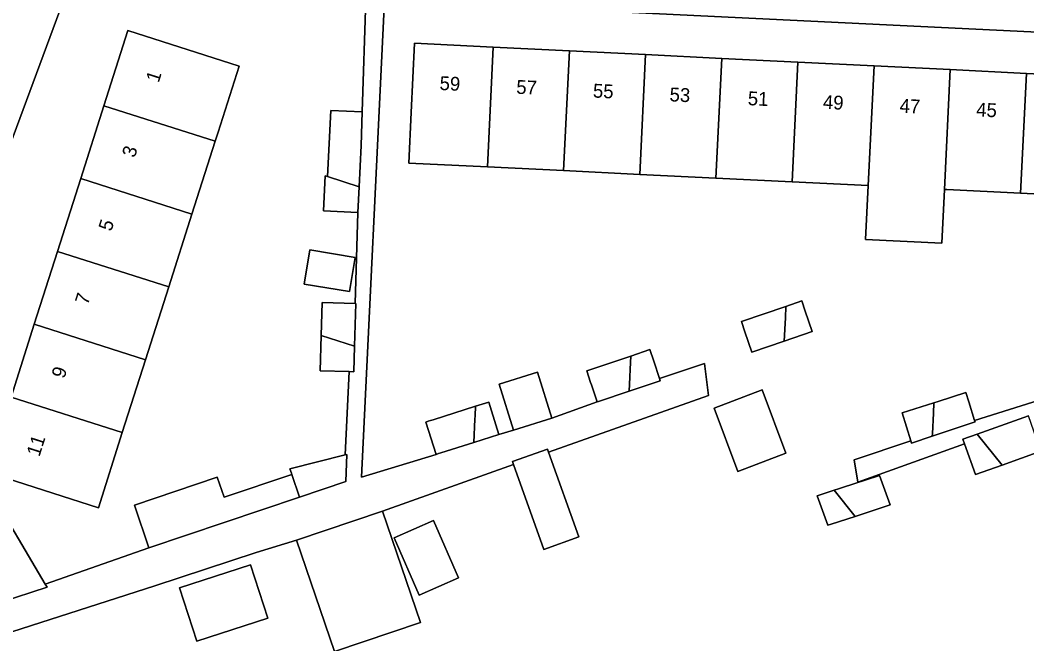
# Model space of a CAD drawing. Extents: x 163008 to 163854, y 382777 to 383982.
# Drawn here: x 163333 to 163405.8, y 383800.7 to 383845.8 of the extents above; entities that cross this region are included whole.
import ezdxf

# ---------------------------------------------------------------- set-up
doc = ezdxf.new("R2010")
doc.units = 0
for name, color, linetype in [('IMGEO_Erf', 7, 'Continuous'), ('IMGEO_Pand', 7, 'Continuous'), ('IMGEO_Pand_nummerreeks', 7, 'Continuous'), ('IMGEO_Voetpad_open', 7, 'Continuous')]:
    doc.layers.add(name, color=color, linetype=linetype)

msp = doc.modelspace()

# ---------------------------------------------------------------- linework, layer by layer
at = {"layer": 'IMGEO_Erf'}
for points in [[(163354.834, 383825.412), (163357.236, 383825.34), (163357.432, 383831.912), (163354.935, 383832.035), (163355.06, 383834.559), (163355.238, 383834.502), (163355.476, 383839.294), (163357.744, 383839.182), (163357.989, 383847.305), (163337.56, 383848.294), (163335.843, 383846.522), (163326.663, 383821.795), (163325.699, 383819.428), (163325.397, 383819.56)], [(163419.559, 383844.326), (163359.361, 383847.239), (163357.694, 383812.773), (163363.08, 383814.417), (163362.342, 383816.76), (163362.52, 383816.817), (163362.686, 383816.869), (163362.865, 383816.925), (163365.944, 383817.897), (163366.897, 383818.197), (163367.093, 383817.573), (163367.635, 383815.854), (163368.696, 383816.174), (163367.658, 383819.501), (163370.426, 383820.365), (163371.464, 383817.038), (163374.747, 383818.21), (163374.333, 383819.447), (163374.273, 383819.626), (163373.993, 383820.462), (163377.179, 383821.531), (163378.562, 383821.995), (163378.842, 383821.159), (163379.264, 383819.897), (163382.523, 383820.988), (163382.793, 383818.678), (163371.23, 383814.579), (163373.411, 383808.447), (163370.876, 383807.545), (163368.694, 383813.679), (163359.218, 383810.32), (163361.95, 383802.271), (163355.725, 383800.158), (163352.993, 383808.207), (163350.061, 383807.331), (163342.727, 383804.917), (163331.712, 383801.371)], [(163410.706, 383833.043), (163405.39, 383833.304), (163400.059, 383833.566), (163399.878, 383833.575), (163399.687, 383829.689), (163394.174, 383829.96), (163394.365, 383833.853), (163388.852, 383834.124), (163383.338, 383834.394), (163377.825, 383834.665), (163372.312, 383834.936), (163366.797, 383835.201), (163361.116, 383835.474), (163361.29, 383839.152), (163361.535, 383844.145), (163367.224, 383843.866), (163372.738, 383843.595), (163378.251, 383843.324), (163383.764, 383843.054), (163389.278, 383842.783), (163394.791, 383842.512), (163400.304, 383842.242), (163405.817, 383841.971), (163411.331, 383841.7)], [(163323.798, 383816.885), (163327.999, 383810.478), (163330.586, 383812.132), (163334.791, 383805.032), (163342.288, 383807.656), (163341.246, 383810.752), (163347.249, 383812.772), (163347.738, 383811.318), (163352.642, 383812.969), (163352.609, 383813.066), (163352.509, 383813.365), (163356.5, 383814.384), (163356.787, 383820.406), (163354.686, 383820.469), (163354.762, 383823.011), (163354.834, 383825.412)], [(163406.868, 383814.651), (163404.053, 383813.643), (163402.132, 383812.955), (163401.335, 383815.181), (163393.618, 383812.417), (163393.35, 383814.015), (163397.453, 383815.391), (163396.808, 383817.427), (163399.12, 383818.157), (163399.416, 383818.251), (163401.426, 383818.886), (163401.638, 383818.215), (163402.061, 383816.879), (163408.801, 383818.986)]]:
    msp.add_lwpolyline(points, dxfattribs=at)
for points in [[(163340.375, 383815.998), (163338.64, 383810.564), (163335.349, 383811.614), (163330.588, 383813.134), (163332.322, 383818.568), (163334.003, 383823.833), (163335.684, 383829.1), (163337.365, 383834.366), (163339.046, 383839.632), (163340.78, 383845.064), (163348.831, 383842.493), (163347.311, 383837.73), (163347.098, 383837.062), (163345.417, 383831.797), (163343.736, 383826.531), (163342.055, 383821.264)], [(163353.958, 383829.209), (163357.222, 383828.665), (163356.81, 383826.189), (163353.546, 383826.733)], [(163385.944, 383821.803), (163385.434, 383823.293), (163385.185, 383824.02), (163388.41, 383825.123), (163389.556, 383825.515), (163389.805, 383824.788), (163390.314, 383823.297), (163388.286, 383822.604)], [(163383.203, 383817.774), (163386.683, 383819.08), (163388.402, 383814.5), (163384.922, 383813.194)], [(163393.408, 383809.94), (163391.678, 383809.381), (163391.447, 383809.307), (163390.67, 383811.433), (163391.888, 383811.827), (163392.207, 383811.93), (163392.421, 383811.999), (163395.17, 383812.887), (163395.946, 383810.761)], [(163360.046, 383808.392), (163362.903, 383809.638), (163364.716, 383805.483), (163361.859, 383804.236)], [(163350.899, 383802.577), (163345.764, 383800.906), (163344.507, 383804.771), (163349.642, 383806.441)]]:
    msp.add_lwpolyline(points, close=True, dxfattribs=at)
at = {"layer": 'IMGEO_Pand'}
for points in [[(163339.046, 383839.632), (163347.098, 383837.062), (163347.311, 383837.73), (163348.831, 383842.493), (163340.78, 383845.064)], [(163367.224, 383843.866), (163361.535, 383844.145), (163361.29, 383839.152), (163361.116, 383835.474), (163366.797, 383835.201)], [(163372.738, 383843.595), (163367.224, 383843.866), (163366.797, 383835.201), (163372.312, 383834.936)], [(163377.825, 383834.665), (163378.251, 383843.324), (163372.738, 383843.595), (163372.312, 383834.936)], [(163383.764, 383843.054), (163378.251, 383843.324), (163377.825, 383834.665), (163383.338, 383834.394)], [(163383.764, 383843.054), (163383.338, 383834.394), (163388.852, 383834.124), (163389.278, 383842.783)], [(163394.791, 383842.512), (163389.278, 383842.783), (163388.852, 383834.124), (163394.365, 383833.853)], [(163400.304, 383842.242), (163394.791, 383842.512), (163394.365, 383833.853), (163394.174, 383829.96), (163399.687, 383829.689), (163399.878, 383833.575)], [(163400.304, 383842.242), (163399.878, 383833.575), (163400.059, 383833.566), (163405.39, 383833.304), (163405.817, 383841.971)], [(163411.331, 383841.7), (163405.817, 383841.971), (163405.39, 383833.304), (163410.706, 383833.043), (163410.905, 383833.033)], [(163345.417, 383831.797), (163347.098, 383837.062), (163339.046, 383839.632), (163337.365, 383834.366)], [(163357.671, 383836.757), (163357.744, 383839.182), (163355.476, 383839.294), (163355.238, 383834.502), (163357.524, 383833.773)], [(163335.684, 383829.1), (163343.736, 383826.531), (163345.417, 383831.797), (163337.365, 383834.366)], [(163357.524, 383833.773), (163355.238, 383834.502), (163355.06, 383834.559), (163354.935, 383832.035), (163357.432, 383831.912)], [(163335.684, 383829.1), (163334.003, 383823.833), (163342.055, 383821.264), (163343.736, 383826.531)], [(163353.958, 383829.209), (163353.546, 383826.733), (163356.81, 383826.189), (163357.222, 383828.665)], [(163357.271, 383825.339), (163357.236, 383825.34), (163354.834, 383825.412), (163354.762, 383823.011), (163357.177, 383822.24)], [(163388.41, 383825.123), (163388.369, 383824.297), (163388.349, 383823.887), (163388.286, 383822.604), (163390.314, 383823.297), (163389.805, 383824.788), (163389.556, 383825.515)], [(163388.41, 383825.123), (163385.185, 383824.02), (163385.434, 383823.293), (163385.944, 383821.803), (163388.286, 383822.604), (163388.349, 383823.887), (163388.369, 383824.297)], [(163340.375, 383815.998), (163342.055, 383821.264), (163334.003, 383823.833), (163332.322, 383818.568)], [(163357.177, 383822.24), (163354.762, 383823.011), (163354.686, 383820.469), (163356.787, 383820.406), (163357.121, 383820.396)], [(163379.264, 383819.897), (163378.842, 383821.159), (163378.562, 383821.995), (163377.179, 383821.531), (163377.132, 383820.585), (163377.103, 383819.994), (163377.053, 383818.983), (163379.316, 383819.742)], [(163377.179, 383821.531), (163373.993, 383820.462), (163374.273, 383819.626), (163374.333, 383819.447), (163374.747, 383818.21), (163374.844, 383818.242), (163377.053, 383818.983), (163377.103, 383819.994), (163377.132, 383820.585)], [(163367.658, 383819.501), (163368.696, 383816.174), (163371.464, 383817.038), (163370.426, 383820.365)], [(163383.203, 383817.774), (163384.922, 383813.194), (163388.402, 383814.5), (163386.683, 383819.08)], [(163402.061, 383816.879), (163401.638, 383818.215), (163401.426, 383818.886), (163399.416, 383818.251), (163399.12, 383818.157), (163399.083, 383817.407), (163399.01, 383815.913), (163399.001, 383815.735), (163402.098, 383816.762)], [(163340.375, 383815.998), (163332.322, 383818.568), (163330.588, 383813.134), (163335.349, 383811.614), (163338.64, 383810.564)], [(163365.944, 383817.897), (163365.91, 383817.2), (163365.898, 383816.955), (163365.816, 383815.28), (163367.635, 383815.854), (163367.093, 383817.573), (163366.897, 383818.197)], [(163399.12, 383818.157), (163396.808, 383817.427), (163397.453, 383815.391), (163397.501, 383815.238), (163399.001, 383815.735), (163399.01, 383815.913), (163399.083, 383817.407)], [(163365.944, 383817.897), (163362.865, 383816.925), (163362.686, 383816.869), (163362.52, 383816.817), (163362.342, 383816.76), (163363.08, 383814.417), (163363.259, 383814.473), (163363.424, 383814.525), (163365.816, 383815.28), (163365.898, 383816.955), (163365.91, 383817.2)], [(163406.148, 383816.661), (163405.952, 383817.209), (163402.248, 383815.882), (163404.053, 383813.643), (163406.868, 383814.651)], [(163402.248, 383815.882), (163401.216, 383815.513), (163401.335, 383815.181), (163402.132, 383812.955), (163404.053, 383813.643)], [(163356.5, 383814.384), (163352.509, 383813.365), (163352.609, 383813.066), (163352.642, 383812.969), (163353.195, 383811.326), (163356.545, 383812.453), (163356.617, 383814.414)], [(163371.23, 383814.579), (163371.151, 383814.8), (163368.616, 383813.898), (163368.694, 383813.679), (163370.876, 383807.545), (163373.411, 383808.447)], [(163341.246, 383810.752), (163342.288, 383807.656), (163353.195, 383811.326), (163352.642, 383812.969), (163347.738, 383811.318), (163347.249, 383812.772)], [(163391.888, 383811.827), (163393.408, 383809.94), (163395.946, 383810.761), (163395.17, 383812.887), (163392.421, 383811.999), (163392.207, 383811.93)], [(163330.586, 383812.132), (163327.999, 383810.478), (163331.508, 383803.703), (163334.924, 383804.808), (163334.791, 383805.032)], [(163391.888, 383811.827), (163390.67, 383811.433), (163391.447, 383809.307), (163391.678, 383809.381), (163393.408, 383809.94)], [(163352.993, 383808.207), (163355.725, 383800.158), (163361.95, 383802.271), (163359.218, 383810.32)], [(163360.046, 383808.392), (163361.859, 383804.236), (163364.716, 383805.483), (163362.903, 383809.638)], [(163345.764, 383800.906), (163350.899, 383802.577), (163349.642, 383806.441), (163344.507, 383804.771)]]:
    msp.add_lwpolyline(points, close=True, dxfattribs=at)
at = {"layer": 'IMGEO_Voetpad_open'}
for points in [[(163331.513, 383847.239), (163335.843, 383846.522), (163337.56, 383848.294), (163357.989, 383847.305), (163359.361, 383847.239), (163419.559, 383844.326), (163420.54, 383844.279), (163460.84, 383842.329), (163466.663, 383842.553), (163464.328, 383844.132), (163463.133, 383844.438), (163459.217, 383844.944), (163423.72, 383846.722), (163420.344, 383846.876), (163419.532, 383846.913), (163416.105, 383847.074), (163396.301, 383848.031)], [(163325.397, 383819.56), (163325.699, 383819.428), (163326.663, 383821.795), (163335.843, 383846.522), (163331.513, 383847.239), (163331.263, 383846.56)], [(163357.989, 383847.305), (163357.744, 383839.182), (163357.671, 383836.757), (163357.524, 383833.773), (163357.432, 383831.912), (163357.236, 383825.34), (163357.271, 383825.339), (163357.177, 383822.24), (163357.121, 383820.396), (163356.787, 383820.406), (163356.5, 383814.384), (163356.617, 383814.414), (163356.545, 383812.453), (163353.195, 383811.326), (163342.288, 383807.656), (163334.791, 383805.032), (163334.924, 383804.808), (163331.508, 383803.703)], [(163331.712, 383801.371), (163342.727, 383804.917), (163350.061, 383807.331), (163352.993, 383808.207), (163359.218, 383810.32), (163368.694, 383813.679), (163368.616, 383813.898), (163371.151, 383814.8), (163371.23, 383814.579), (163382.793, 383818.678), (163382.523, 383820.988), (163379.264, 383819.897), (163379.316, 383819.742), (163377.053, 383818.983), (163374.844, 383818.242), (163374.747, 383818.21), (163371.464, 383817.038), (163368.696, 383816.174), (163367.635, 383815.854), (163365.816, 383815.28), (163363.424, 383814.525), (163363.259, 383814.473), (163363.08, 383814.417), (163357.694, 383812.773), (163359.361, 383847.239)], [(163408.801, 383818.986), (163402.061, 383816.879), (163402.098, 383816.762), (163399.001, 383815.735), (163397.501, 383815.238), (163397.453, 383815.391), (163393.35, 383814.015), (163393.618, 383812.417), (163401.335, 383815.181), (163401.216, 383815.513), (163402.248, 383815.882), (163405.952, 383817.209)]]:
    msp.add_lwpolyline(points, dxfattribs=at)

# ---------------------------------------------------------------- texts
at = {"layer": 'IMGEO_Pand_nummerreeks'}
for s, rotation, p in [('1', 72.29701, (163343.006, 383841.252)), ('59', 357.18678, (163363.323, 383840.774)), ('57', 357.18678, (163368.872, 383840.502)), ('55', 357.18936, (163374.42, 383840.228)), ('53', 357.18936, (163379.969, 383839.956)), ('51', 357.18936, (163385.63, 383839.678)), ('49', 357.18936, (163391.066, 383839.411)), ('47', 357.18678, (163396.614, 383839.14)), ('45', 357.18936, (163402.163, 383838.866)), ('3', 72.29701, (163341.274, 383835.822)), ('5', 72.29701, (163339.575, 383830.5)), ('7', 72.29701, (163337.876, 383825.178)), ('9', 72.29701, (163336.178, 383819.857)), ('11', 72.29701, (163334.373, 383814.206))]:
    msp.add_text(s, height=1, rotation=rotation, dxfattribs=at).set_placement(p)

doc.saveas('drawing.dxf')
